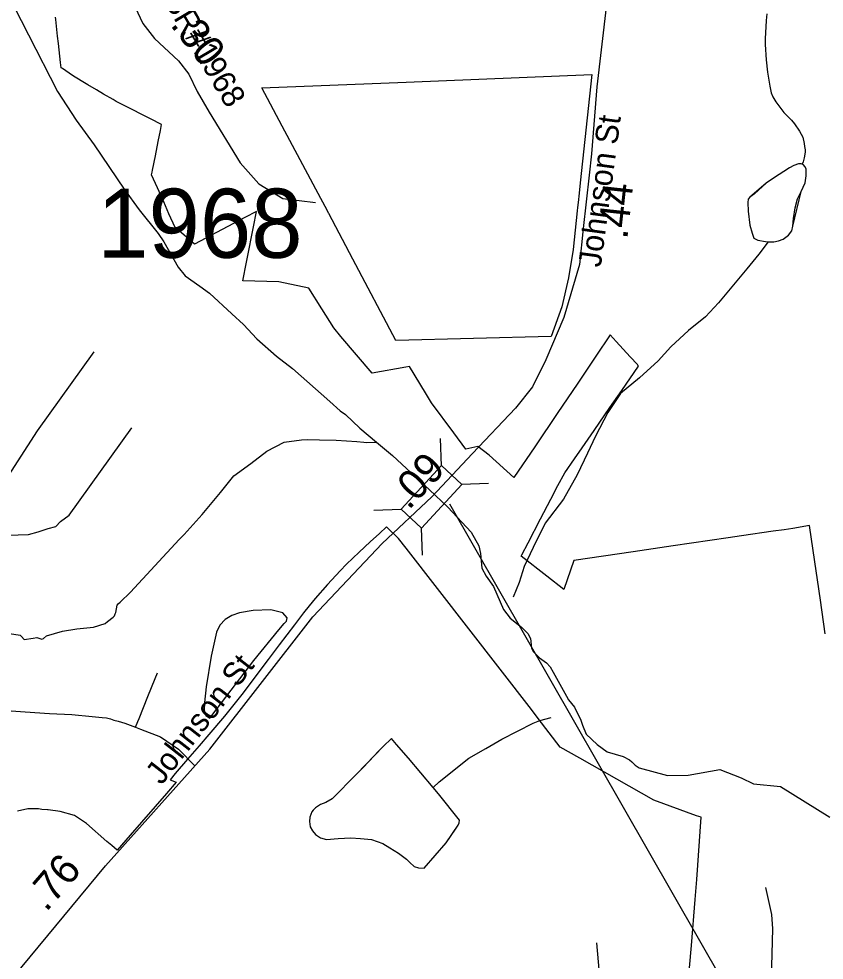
# Model space of a CAD drawing. Extents: x 1662474 to 1856135, y 779280 to 917889.
# Drawn here: x 1698385 to 1701744, y 835401 to 839326 of the extents above; entities that cross this region are included whole.
import ezdxf

# ---------------------------------------------------------------- set-up
doc = ezdxf.new("R2010")
doc.units = 0
for name, color, linetype in [('Cogo Default Point CELL', 7, 'Continuous'), ('Exist Boundary Political City Limit New', 7, 'Continuous'), ('Exist Boundary Political City Limit New Hole', 7, 'Continuous'), ('Exist Hydrographic Creek Single Shore', 7, 'Continuous'), ('Exist Hydrographic Misc Water Feature', 7, 'Continuous'), ('Exist Road Non-System Type 51', 7, 'Continuous'), ('Exist Road Secondary Structure Standard Bridge CELL', 7, 'Continuous'), ('Exist Road Secondary Structure Standard Bridge Number Label', 7, 'Continuous'), ('Exist Road Secondary Type 51 Attributed', 7, 'Continuous'), ('Exist Road Secondary Type 51 Label', 7, 'Continuous'), ('Map Preparation Boundary City Limit Buffer Line', 7, 'Continuous'), ('Prop DGN Element Guardrail', 7, 'Continuous')]:
    doc.layers.add(name, color=color, linetype=linetype)

msp = doc.modelspace()

# ---------------------------------------------------------------- linework, layer by layer
at = {"layer": 'Exist Boundary Political City Limit New'}
for points in [[(1699337.1, 838325.4), (1699363.4, 838459.2), (1699375.8, 838522.2), (1699327.2, 838496.8), (1699280.4, 838472.2), (1699117, 838386.7), (1699040.6, 838452.9), (1699036.8, 838456.3), (1699011.1, 838513.4), (1698989, 838562.6), (1698962.6, 838621.4), (1698938.1, 838675.9), (1698940.5, 838687.1), (1698942.1, 838695.1), (1698954.2, 838754.7), (1698966.2, 838813.7), (1698975.8, 838860.2), (1698980.6, 838884.6), (1698968.4, 838890.9), (1698944.5, 838903), (1698906.8, 838922.2), (1698848.8, 838951.7), (1698810, 838971.4), (1698791.4, 838981.3), (1698777.8, 838989.3), (1698738.4, 839012.4), (1698708.5, 839029.9), (1698672.5, 839051.1), (1698645.5, 839067), (1698634.1, 839073.7), (1698613.4, 839087.4), (1698594.8, 839099.7), (1698566.5, 839118.4), (1698561.1, 839121.9), (1698558.8, 839144.2), (1698549.9, 839222.8), (1698546.4, 839253.9), (1698538.8, 839322.6), (1698537.6, 839332.7)], [(1700604.9, 838001.1), (1699956.9, 837984.8), (1699778.1, 838323.7), (1699677.5, 838514.2), (1699677.1, 838514.9), (1699670.4, 838527.7), (1699644.6, 838576.2), (1699483.9, 838878.1), (1699398.9, 839037.8), (1700000, 839062.4), (1700774.2, 839094.1), (1700726.6, 838642.4), (1700722.1, 838599.4), (1700717.9, 838559.6), (1700715.6, 838538.7), (1700714.2, 838524.8), (1700697.4, 838363.6), (1700678.1, 838245.4), (1700649.6, 838125.2), (1700604.9, 838001.1)], [(1701748.5, 836761.3), (1701728.2, 836901.9), (1701698.2, 837109.7), (1701683.2, 837213.2), (1701613.9, 837201), (1701576.5, 837195.6), (1701531.8, 837189.1), (1701399.6, 837169.8), (1701344, 837161.7), (1701113.5, 837128.1), (1700947.8, 837103.9), (1700699.4, 837067.7), (1700657.9, 836946.9), (1700587.1, 837002.3), (1700480.8, 837085.7), (1700483.5, 837091), (1700509.1, 837140.6), (1700561, 837241.1), (1700603.8, 837323.7), (1700633, 837379.5), (1700662.6, 837432.7), (1700702.9, 837491.1), (1700734.6, 837537.2), (1700784.4, 837609.2), (1700850.6, 837705.2), (1700899.9, 837776.7), (1700969.1, 837877), (1700968.1, 837878.9), (1700965.5, 837884.4), (1700935.4, 837916.9), (1700876.4, 837980.4), (1700851.1, 838007.6), (1700791.4, 837919.1), (1700713.4, 837803.2), (1700632.9, 837683.8), (1700537, 837541.6), (1700450.1, 837412.8), (1700346.6, 837506.2), (1700299.1, 837543.3), (1700249.1, 837531.6), (1700199.5, 837599.2), (1700105.5, 837724.1), (1700080.5, 837765.8), (1700013.9, 837876.8), (1699999, 837874.1), (1699858.4, 837848.7), (1699728.6, 838001.9), (1699698.8, 838037.2), (1699648.8, 838116.8), (1699595, 838202.2), (1699470, 838229.8), (1699319, 838233.4), (1699334.4, 838311.6), (1699337.1, 838325.4)]]:
    msp.add_lwpolyline(points, dxfattribs=at)
at = {"layer": 'Exist Boundary Political City Limit New Hole'}
for points in [[(1699918.6, 837207.2), (1699888.9, 837179.8), (1699850.9, 837144.7), (1699805, 837102.1), (1699752.2, 837051.4), (1699725, 837023.8), (1699671.9, 836967.2), (1699620.8, 836908.8), (1699596, 836878.9), (1699571.8, 836848.6), (1699534.1, 836799.2), (1699470.5, 836715.1), (1699424.8, 836654.8), (1699314.4, 836509.3), (1699242, 836418.5)], [(1701172.6, 835261.1), (1701190, 835461.8), (1701206.4, 835653.9), (1701212.5, 835736.7), (1701231.6, 835996.9), (1701211.1, 836003.4), (1701034, 836068.2), (1700724.2, 836242.8), (1700642.5, 836288.9), (1700551.6, 836408.4), (1700522.9, 836446.1), (1700000, 837118.9), (1699968.8, 837158.9), (1699968, 837158.4), (1699918.6, 837207.2)], [(1699242, 836418.5), (1699177.4, 836341.4), (1699137.2, 836294.4), (1699087.9, 836238.8), (1699037.5, 836179.1), (1699015.8, 836153.4), (1699041.1, 836142.9), (1699000.6, 836096.5), (1698849, 835922.5), (1698794.4, 835859.9), (1698772.4, 835879), (1698752.4, 835896.3), (1698667.4, 835970.4), (1698616.4, 836004.6), (1698556.9, 836020.4), (1698507.2, 836027.1), (1698504, 836027.4), (1698481.4, 836029.2), (1698467.1, 836031.3), (1698422.9, 836032.4), (1698379.5, 836022.6)]]:
    msp.add_lwpolyline(points, dxfattribs=at)
at = {"layer": 'Exist Hydrographic Creek Single Shore'}
for points in [[(1698125.8, 840000.1), (1698302.6, 839496.2), (1698546.5, 839023.1), (1698623.6, 838903.2), (1698699, 838800), (1698824.1, 838616), (1698886.9, 838529.1), (1698965.9, 838430.8), (1698990.2, 838396.6), (1699049.1, 838289.8), (1699079.2, 838254.1), (1699139.4, 838211.3), (1699180.4, 838181.6), (1699273.5, 838096.4), (1699322, 838051.5), (1699378.2, 837992.1), (1699459.6, 837920), (1699526.2, 837868.2), (1699681.4, 837729.9), (1699724.9, 837691.6), (1699746.8, 837675.6), (1699807.4, 837618.7), (1699876.4, 837561.4)], [(1698300.5, 836769.6), (1698390.2, 836755.4), (1698395.5, 836749.9), (1698407.1, 836738.6), (1698444.9, 836743.4), (1698459.9, 836746.5), (1698480.6, 836739.9), (1698487.1, 836742.1), (1698500.5, 836753.3), (1698566.6, 836772.5), (1698627, 836781.9), (1698696.4, 836789), (1698745.1, 836805.3), (1698754.6, 836813.2), (1698778.2, 836831.3), (1698784, 836837.3), (1698787.1, 836844.9), (1698789.5, 836849.9), (1698794.5, 836881.7), (1698798.8, 836887.2), (1698807.4, 836893.2), (1698850.6, 836936), (1699053, 837155.4), (1699073.8, 837175.4), (1699149.4, 837258.6), (1699225.8, 837350.4), (1699281.9, 837420.2), (1699352, 837471.9), (1699418.9, 837523.9), (1699491.9, 837561.4), (1699563.5, 837569.9), (1699587.4, 837572.5), (1699639.1, 837570.1), (1699709.1, 837568.8), (1699795.2, 837564.1), (1699824.1, 837560.9), (1699835.6, 837559.9), (1699876.4, 837561.4)], [(1699876.4, 837561.4), (1699943.5, 837505), (1700097.9, 837361.8), (1700174.5, 837289.8), (1700271.9, 837186.1), (1700303.9, 837127.9), (1700310.8, 837096.9), (1700316, 837036), (1700334.6, 837002.7), (1700365.1, 836958.3), (1700406.2, 836863.1), (1700433.9, 836827.4), (1700481.4, 836789.3), (1700507.9, 836763.6), (1700518.9, 836741.8), (1700520.1, 836729.2), (1700523.1, 836701.9), (1700531.8, 836686.1), (1700543, 836675.1), (1700557.2, 836661.2), (1700586.4, 836640.5), (1700601, 836623.9), (1700613.4, 836601.4), (1700669.5, 836501.4), (1700677.9, 836486.7), (1700702.6, 836455.4), (1700729.6, 836401.4), (1700735.9, 836381.2), (1700750.6, 836342.8), (1700796.5, 836299.6), (1700838.9, 836270.1), (1700905.2, 836250.2), (1700931.8, 836235.8), (1700942, 836227.6), (1700955.4, 836214.5), (1700972.1, 836202.2), (1701090.8, 836170.9), (1701176.1, 836171.7), (1701308.9, 836195.6), (1701398.4, 836160.7), (1701449.9, 836136), (1701562.4, 836124.5), (1701767.9, 835996.9)]]:
    msp.add_lwpolyline(points, dxfattribs=at)
at = {"layer": 'Exist Hydrographic Misc Water Feature'}
for points in [[(1701504.7, 839346.3), (1701502.4, 839318.4), (1701497.7, 839242.2), (1701497.3, 839218.4), (1701502.6, 839154.2), (1701508.1, 839104), (1701517.4, 839045.6), (1701523.1, 839016.8), (1701529.7, 839000.2), (1701542.8, 838979.5), (1701576.2, 838935.3), (1701607.9, 838902.7), (1701620.3, 838887.6), (1701641.4, 838856.8), (1701655.3, 838832.7), (1701660.9, 838806.4), (1701662.6, 838794), (1701664.6, 838780.1), (1701664.4, 838770.2), (1701660.3, 838746.5), (1701656, 838730.2), (1701651.9, 838719.5)], [(1701651.9, 838719.5), (1701648, 838721.3), (1701637, 838720.6), (1701617, 838714.5), (1701598.8, 838705.1), (1701532.1, 838662.1), (1701501.8, 838640.5), (1701453.3, 838595.6), (1701433.8, 838582.8), (1701427, 838574), (1701424.9, 838560), (1701426.4, 838523.9), (1701433.6, 838465.6), (1701443.1, 838431.7), (1701451, 838411), (1701466.7, 838403.3), (1701498.6, 838396.9), (1701510.4, 838396.7)], [(1701651.9, 838719.5), (1701648, 838721.3), (1701637, 838720.6), (1701617, 838714.5), (1701598.8, 838705.1), (1701532.1, 838662.1), (1701501.8, 838640.5), (1701433.8, 838582.8), (1701427, 838574), (1701424.9, 838560), (1701426.4, 838523.9), (1701433.6, 838465.6), (1701443.1, 838431.7), (1701451, 838411), (1701466.7, 838403.3), (1701498.6, 838396.9), (1701510.4, 838396.7)], [(1701510.4, 838396.7), (1701534.5, 838396.1), (1701553.8, 838400.7), (1701572.7, 838407.7), (1701595.3, 838423.7), (1701609.4, 838441.4), (1701613, 838461.9), (1701615.9, 838493), (1701622.6, 838537.2), (1701633, 838575.5), (1701647.7, 838606.4), (1701664.2, 838642.2), (1701668.4, 838670.8), (1701668.8, 838700.3), (1701664, 838710.3), (1701658.2, 838716.9), (1701651.9, 838719.5)], [(1701510.4, 838396.7), (1701534.5, 838396.1), (1701553.8, 838400.7), (1701572.7, 838407.7), (1701595.3, 838423.7), (1701609.4, 838441.4), (1701613, 838461.9), (1701647.7, 838606.4), (1701664.2, 838642.2), (1701668.4, 838670.8), (1701668.8, 838700.3), (1701664, 838710.3), (1701658.2, 838716.9), (1701651.9, 838719.5)], [(1701510.4, 838396.7), (1701472.1, 838344.9), (1701421.1, 838283.6), (1701303.3, 838141.5), (1701248.6, 838083.6), (1701177.6, 838026.8), (1701104.6, 837957.6), (1701052, 837900.4), (1700973.3, 837829), (1700894.4, 837764.2), (1700841, 837684.8), (1700789.7, 837585.8), (1700756.8, 837514.2), (1700713.7, 837424.8), (1700656.4, 837323.5), (1700580.9, 837222.4), (1700529.6, 837120.9), (1700492.5, 837042), (1700471.7, 836976), (1700447, 836914.1)], [(1699365.2, 836650.5), (1699469, 836778.8), (1699491.9, 836804.7), (1699501.5, 836814.4), (1699503.7, 836828.3), (1699485.8, 836849.1), (1699436, 836861.6), (1699361.9, 836858.2), (1699305.9, 836849.5), (1699273.7, 836837.9), (1699245.5, 836822), (1699223.2, 836797.9), (1699208.9, 836768.6), (1699187.6, 836668.9), (1699165.7, 836540.6), (1699158.8, 836475), (1699158.4, 836443), (1699164.2, 836420.7), (1699182.1, 836410.6), (1699212.6, 836450.1), (1699365.2, 836650.5)], [(1699365.2, 836650.5), (1699469, 836778.8), (1699491.9, 836804.7), (1699501.5, 836814.4), (1699503.7, 836828.3), (1699485.8, 836849.1), (1699436, 836861.6), (1699361.9, 836858.2), (1699305.9, 836849.5), (1699273.7, 836837.9), (1699245.5, 836822), (1699223.2, 836797.9), (1699208.9, 836768.6), (1699187.6, 836668.9), (1699165.7, 836540.6), (1699158.8, 836475), (1699158.4, 836443), (1699164.2, 836420.7), (1699182.1, 836410.6), (1699212.6, 836450.1), (1699365.2, 836650.5)], [(1700113.4, 836120.8), (1700138.6, 836144.1), (1700261.8, 836242.5), (1700332.5, 836283.8), (1700398.9, 836322.6), (1700529.8, 836388.8), (1700558, 836400.6), (1700604.6, 836412.8)], [(1700113.4, 836120.8), (1700009.7, 836243.6), (1699960.6, 836300.3), (1699939, 836324.6), (1699905.2, 836291.6), (1699882.5, 836269.9), (1699868.4, 836254.6), (1699819.9, 836202.2), (1699793, 836176.6), (1699691.4, 836074.3), (1699665.4, 836058.5), (1699643.7, 836049.9), (1699622.5, 836036.4), (1699612.8, 836026.7), (1699606.9, 836019.5), (1699598.5, 835997.5), (1699597.2, 835979.5), (1699600, 835957.2), (1699609.3, 835939.9), (1699621.8, 835924.8), (1699643.6, 835910.4), (1699667.5, 835904.1), (1699717.3, 835908.1), (1699769.5, 835911.2), (1699810.4, 835908.7), (1699856.2, 835904.5), (1699903, 835887.1), (1699932.8, 835869.2), (1699968.6, 835846.4), (1700002.2, 835821.9), (1700016.1, 835807.7), (1700033.9, 835791.7), (1700051.8, 835785.6), (1700075.8, 835785.1), (1700167.2, 835889.9), (1700206, 835947.4), (1700218, 835963.6), (1700221.7, 835974.2), (1700222.7, 835984.8), (1700135.7, 836094), (1700113.4, 836120.8)], [(1700113.4, 836120.8), (1700009.7, 836243.6), (1699960.6, 836300.3), (1699939, 836324.6), (1699905.2, 836291.6), (1699868.4, 836254.6), (1699793, 836176.6), (1699691.4, 836074.3), (1699665.4, 836058.5), (1699643.7, 836049.9), (1699622.5, 836036.4), (1699612.8, 836026.7), (1699606.9, 836019.5), (1699598.5, 835997.5), (1699597.2, 835979.5), (1699600, 835957.2), (1699609.3, 835939.9), (1699621.8, 835924.8), (1699643.6, 835910.4), (1699667.5, 835904.1), (1699717.3, 835908.1), (1699769.5, 835911.2), (1699810.4, 835908.7), (1699856.2, 835904.5), (1699903, 835887.1), (1699932.8, 835869.2), (1699968.6, 835846.4), (1700002.2, 835821.9), (1700016.1, 835807.7), (1700033.9, 835791.7), (1700051.8, 835785.6), (1700075.8, 835785.1), (1700167.2, 835889.9), (1700218, 835963.6), (1700221.7, 835974.2), (1700222.7, 835984.8), (1700135.7, 836094), (1700113.4, 836120.8)]]:
    msp.add_lwpolyline(points, dxfattribs=at)
at = {"layer": 'Exist Road Non-System Type 51'}
for points in [[(1698294.6, 837172.2), (1698298.2, 837206.2), (1698298.2, 837215.2), (1698294.6, 837241.9), (1698296.5, 837275.9), (1698298.2, 837304.5), (1698314.4, 837377.7), (1698462.6, 837608.2), (1698698.4, 837936.9)], [(1698294.6, 837172.2), (1698425.1, 837175.9), (1698466.1, 837186.6), (1698507.4, 837200.9), (1698539.4, 837209.8), (1698559.1, 837229.4), (1698594.9, 837256.2), (1698855.6, 837620.7)], [(1697847, 836623.4), (1697874, 836601.1), (1697936.2, 836549.4), (1698011.2, 836501.9), (1698106.9, 836470.1), (1698192.1, 836455.9), (1698292.6, 836444.4), (1698410.8, 836436.2), (1698513.4, 836429.2), (1698606, 836425.5), (1698690.9, 836417.4), (1698732.2, 836412.9), (1698751.1, 836411.1), (1698766.6, 836407.1), (1698781.4, 836401.9), (1698798.9, 836397.7), (1698826.5, 836389.5), (1698871.4, 836371.9)], [(1698871.4, 836371.9), (1698881.4, 836396.1), (1698887.4, 836408.2), (1698922.6, 836500.4), (1698953, 836574.9), (1698963, 836599)], [(1698871.4, 836371.9), (1698891.9, 836364.1), (1698976.1, 836332.4), (1699050.6, 836280.9), (1699119.9, 836210)], [(1701522.5, 835272.2), (1701529.4, 835531), (1701525.4, 835591.2), (1701501.2, 835704)], [(1700898.9, 834239.8), (1700883.6, 834475.7), (1700796, 835473)]]:
    msp.add_lwpolyline(points, dxfattribs=at)
at = {"layer": 'Exist Road Secondary Structure Standard Bridge CELL'}
for p, q in [((1700148, 837462.6), (1700143.8, 837575.7)), ((1700231, 837385.6), (1700344.1, 837389.9)), ((1699865.9, 837277), (1699979, 837281.3)), ((1700068.1, 837089.4), (1700063.9, 837202.5))]:
    msp.add_line(p, q, dxfattribs=at)
msp.add_lwpolyline([(1699979, 837281.3), (1700147.6, 837463), (1700232.5, 837384.2), (1700063.9, 837202.5)], close=True, dxfattribs=at)
at = {"layer": 'Exist Road Secondary Structure Standard Bridge Number Label'}
msp.add_line((1700181.3, 837303.7), (1701388.7, 835195.6), dxfattribs=at)
at = {"layer": 'Exist Road Secondary Type 51 Attributed'}
for points in [[(1698862.5, 839811.6), (1698842.4, 839660.4), (1698826.8, 839533.1), (1698842.4, 839449.2), (1698870.3, 839374.6), (1698901.4, 839306.3), (1698951.2, 839244.1), (1699050.6, 839150.9), (1699094.2, 839095), (1699128.4, 839023.5), (1699178.1, 838936.6), (1699308.6, 838725.3), (1699386.4, 838638.3), (1699485.8, 838576.2), (1699622.6, 838560.6)], [(1700870.6, 839772.1), (1700854.2, 839570.9), (1700834.9, 839374.9), (1700795.1, 839042.2), (1700773.3, 838762.7), (1700763.1, 838673.3), (1700739.2, 838451.9), (1700723.6, 838301.5), (1700658.3, 838081), (1700583.7, 837903.9), (1700527.8, 837792), (1700456.3, 837701.9), (1700276.9, 837513.1), (1700107.7, 837332.9)], [(1698546.9, 833846.1), (1698464, 834006.8), (1698377.7, 834208.6), (1698263.4, 834477.3), (1698203.3, 834652.6), (1698186.8, 834739.6), (1698182.6, 834833.1), (1698183.1, 834902.8), (1698205.1, 835029.4), (1698259.9, 835177.4), (1698314.5, 835266.2), (1698398.3, 835375), (1698745.8, 835794.3), (1699181.3, 836280.6), (1699611.4, 836832), (1699900.7, 837138.6), (1700107.7, 837332.9)]]:
    msp.add_lwpolyline(points, dxfattribs=at)
at = {"layer": 'Map Preparation Boundary City Limit Buffer Line'}
for points in [[(1699337.1, 838325.4), (1699363.4, 838459.2), (1699375.8, 838522.2), (1699327.2, 838496.8), (1699280.4, 838472.2), (1699117, 838386.7), (1699040.6, 838452.9), (1699036.8, 838456.3), (1699011.1, 838513.4), (1698989, 838562.6), (1698962.6, 838621.4), (1698938.1, 838675.9), (1698940.5, 838687.1), (1698942.1, 838695.1), (1698954.2, 838754.7), (1698966.2, 838813.7), (1698975.8, 838860.2), (1698980.6, 838884.6), (1698968.4, 838890.9), (1698944.5, 838903), (1698906.8, 838922.2), (1698848.8, 838951.7), (1698810, 838971.4), (1698791.4, 838981.3), (1698777.8, 838989.3), (1698738.4, 839012.4), (1698708.5, 839029.9), (1698672.5, 839051.1), (1698645.5, 839067), (1698634.1, 839073.7), (1698613.4, 839087.4), (1698594.8, 839099.7), (1698566.5, 839118.4), (1698561.1, 839121.9), (1698558.8, 839144.2), (1698549.9, 839222.8), (1698546.4, 839253.9), (1698538.8, 839322.6), (1698537.6, 839332.7)], [(1700604.9, 838001.1), (1699956.9, 837984.8), (1699778.1, 838323.7), (1699677.5, 838514.2), (1699677.1, 838514.9), (1699670.4, 838527.7), (1699644.6, 838576.2), (1699483.9, 838878.1), (1699398.9, 839037.8), (1700000, 839062.4), (1700774.2, 839094.1), (1700726.6, 838642.4), (1700722.1, 838599.4), (1700717.9, 838559.6), (1700715.6, 838538.7), (1700714.2, 838524.8), (1700697.4, 838363.6), (1700678.1, 838245.4), (1700649.6, 838125.2), (1700604.9, 838001.1)], [(1701748.5, 836761.3), (1701728.2, 836901.9), (1701698.2, 837109.7), (1701683.2, 837213.2), (1701613.9, 837201), (1701576.5, 837195.6), (1701531.8, 837189.1), (1701399.6, 837169.8), (1701344, 837161.7), (1701113.5, 837128.1), (1700947.8, 837103.9), (1700699.4, 837067.7), (1700657.9, 836946.9), (1700587.1, 837002.3), (1700480.8, 837085.7), (1700483.5, 837091), (1700509.1, 837140.6), (1700561, 837241.1), (1700603.8, 837323.7), (1700633, 837379.5), (1700662.6, 837432.7), (1700702.9, 837491.1), (1700734.6, 837537.2), (1700784.4, 837609.2), (1700850.6, 837705.2), (1700899.9, 837776.7), (1700969.1, 837877), (1700968.1, 837878.9), (1700965.5, 837884.4), (1700935.4, 837916.9), (1700876.4, 837980.4), (1700851.1, 838007.6), (1700791.4, 837919.1), (1700713.4, 837803.2), (1700632.9, 837683.8), (1700537, 837541.6), (1700450.1, 837412.8), (1700346.6, 837506.2), (1700299.1, 837543.3), (1700249.1, 837531.6), (1700199.5, 837599.2), (1700105.5, 837724.1), (1700080.5, 837765.8), (1700013.9, 837876.8), (1699999, 837874.1), (1699858.4, 837848.7), (1699728.6, 838001.9), (1699698.8, 838037.2), (1699648.8, 838116.8), (1699595, 838202.2), (1699470, 838229.8), (1699319, 838233.4), (1699334.4, 838311.6), (1699337.1, 838325.4)], [(1699918.6, 837207.2), (1699888.9, 837179.8), (1699850.9, 837144.7), (1699805, 837102.1), (1699752.2, 837051.4), (1699725, 837023.8), (1699671.9, 836967.2), (1699620.8, 836908.8), (1699596, 836878.9), (1699571.8, 836848.6), (1699534.1, 836799.2), (1699470.5, 836715.1), (1699424.8, 836654.8), (1699314.4, 836509.3), (1699242, 836418.5)], [(1701172.6, 835261.1), (1701190, 835461.8), (1701206.4, 835653.9), (1701212.5, 835736.7), (1701231.6, 835996.9), (1701211.1, 836003.4), (1701034, 836068.2), (1700724.2, 836242.8), (1700642.5, 836288.9), (1700551.6, 836408.4), (1700522.9, 836446.1), (1700000, 837118.9), (1699968.8, 837158.9), (1699968, 837158.4), (1699918.6, 837207.2)], [(1699242, 836418.5), (1699177.4, 836341.4), (1699137.2, 836294.4), (1699087.9, 836238.8), (1699037.5, 836179.1), (1699015.8, 836153.4), (1699041.1, 836142.9), (1699000.6, 836096.5), (1698849, 835922.5), (1698794.4, 835859.9), (1698772.4, 835879), (1698752.4, 835896.3), (1698667.4, 835970.4), (1698616.4, 836004.6), (1698556.9, 836020.4), (1698507.2, 836027.1), (1698504, 836027.4), (1698481.4, 836029.2), (1698467.1, 836031.3), (1698422.9, 836032.4), (1698379.5, 836022.6)]]:
    msp.add_lwpolyline(points, dxfattribs=at)

# ---------------------------------------------------------------- texts
at = {"layer": 'Cogo Default Point CELL'}
msp.add_text('1968', height=288, dxfattribs=at).set_placement((1698711.5, 838329.5))
at = {"layer": 'Exist Road Secondary Type 51 Label'}
for s, rotation, p in [('SR#1968', 300.6889, (1698984.4, 839403.7)), ('Johnson St', 82.3861, (1700812, 838287.2)), ('Johnson St', 52.0456, (1698980.2, 836127.7))]:
    msp.add_text(s, height=95, rotation=rotation, dxfattribs=at).set_placement(p)
at = {"layer": 'Prop DGN Element Guardrail'}
for s, rotation, p in [('.30', 307.8906, (1699013.6, 839300.2)), ('.44', 83.8176, (1700922.6, 838404.2)), ('.09', 46.7973, (1700010.9, 837274.7)), ('.76', 49.1541, (1698499, 835599))]:
    msp.add_text(s, height=125, rotation=rotation, dxfattribs=at).set_placement(p)

doc.saveas('drawing.dxf')
